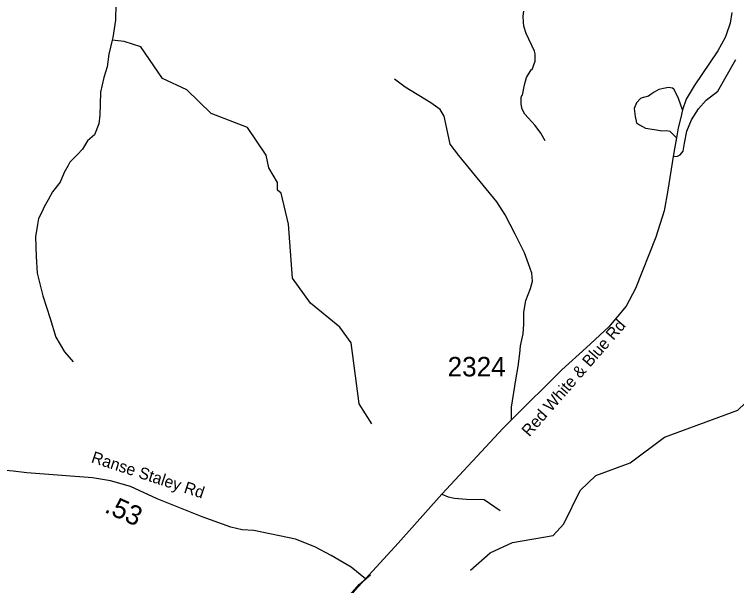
# Model space of a CAD drawing. Extents: x 1248089 to 1457196, y 820910 to 988753.
# Drawn here: x 1409048 to 1413674, y 883421 to 887078 of the extents above; entities that cross this region are included whole.
import ezdxf

# ---------------------------------------------------------------- set-up
doc = ezdxf.new("R2010")
doc.units = 0
for name, color, linetype in [('Exist Hydrographic Creek Single Shore', 7, 'Continuous'), ('Exist Hydrographic Misc Water Feature', 7, 'Continuous'), ('Exist Road Non-System Type 51', 7, 'Continuous'), ('Exist Road Secondary Type 51 Attributed', 7, 'Continuous'), ('Exist Road Secondary Type 51 Label', 7, 'Continuous'), ('Prop GRAU CAT1 Cell', 7, 'Continuous'), ('Prop Lane Lines', 7, 'Continuous')]:
    doc.layers.add(name, color=color, linetype=linetype)

msp = doc.modelspace()

# ---------------------------------------------------------------- linework, layer by layer
at = {"layer": 'Exist Hydrographic Creek Single Shore'}
for points in [[(1409765.2, 887663.6), (1409748, 887637.8), (1409727.2, 887570.5), (1409714.1, 887494.8), (1409705.3, 887423.1), (1409701.7, 887333.1), (1409699.8, 887237), (1409698.1, 887144.9), (1409695.9, 887040.8), (1409677.5, 886931.4), (1409673.2, 886913.5)], [(1409673.2, 886913.5), (1409651.2, 886824.2), (1409641.8, 886742.5), (1409621, 886675.1), (1409599.3, 886579.9), (1409596.1, 886503.8), (1409595.4, 886433.8), (1409589.1, 886377.9), (1409560.1, 886307), (1409516.5, 886268.6), (1409484.4, 886215.8), (1409450.9, 886181.2), (1409402.9, 886133), (1409392.1, 886111.4), (1409366.1, 886066.3), (1409339.5, 886003.3), (1409290.9, 885941.2), (1409262.9, 885890.2), (1409239, 885847), (1409225.8, 885815.6), (1409202, 885772.4), (1409194.4, 885732.6), (1409183.2, 885654.9), (1409186.1, 885528.6), (1409193.9, 885422.2), (1409230.2, 885276.4), (1409276.4, 885130.3), (1409313.6, 885010.6), (1409368, 884918.3), (1409423.6, 884854)]]:
    msp.add_lwpolyline(points, dxfattribs=at)
at = {"layer": 'Exist Hydrographic Misc Water Feature'}
msp.add_line((1409749.9, 886905.5), (1409673.2, 886913.5), dxfattribs=at)
for points in [[(1412447.9, 886268.8), (1412419, 886317.4), (1412384, 886366.2), (1412317.7, 886439.7), (1412300.4, 886472.1), (1412293.1, 886504.3), (1412294, 886546.3), (1412298.3, 886560.2), (1412302.6, 886562), (1412315.8, 886627.8), (1412328.8, 886675.5), (1412357.8, 886723), (1412363.4, 886725.2), (1412383, 886778.3), (1412384, 886826.4), (1412380.4, 886842.4), (1412326.8, 886955.7), (1412312, 887004), (1412308.5, 887028.1), (1412307.3, 887068.2), (1412310, 887100.2)], [(1411337.3, 884457.3), (1411256.3, 884583.7), (1411205.3, 884975.4), (1411132.3, 885075.3), (1410943.3, 885230.1), (1410829.3, 885390), (1410803.3, 885735.3), (1410757.3, 885933.2), (1410732.3, 885953.4), (1410733.3, 886002.6), (1410676.3, 886095.7), (1410661.3, 886178), (1410540.3, 886354.4), (1410308.2, 886444.5), (1410152.3, 886595.4), (1409996.3, 886667.5), (1409858.3, 886870.5), (1409749.9, 886905.5)], [(1411969.4, 883518.8), (1412096.3, 883631.1), (1412239.3, 883697.3), (1412498.3, 883741.3), (1412566.4, 883815.4), (1412671.4, 884030), (1412773.4, 884126.3), (1412991.4, 884207.3), (1413211.4, 884370.4), (1413681.4, 884544.8), (1413826.3, 884683), (1414006.4, 885378.6), (1414013.3, 885736.2), (1413990.4, 885828.7), (1414002.4, 886038.6), (1414080.4, 886194.5), (1414131.3, 886242.8), (1414274.4, 886292.4), (1414625.3, 886308.3), (1414801.3, 886390.1), (1414861.3, 886464.5)]]:
    msp.add_lwpolyline(points, dxfattribs=at)
at = {"layer": 'Exist Road Non-System Type 51'}
for points in [[(1413268.2, 886167.8), (1413295, 886171), (1413313.7, 886179.6), (1413330.8, 886203.5), (1413339.4, 886254.8), (1413354.7, 886330), (1413385.5, 886403.4), (1413429.8, 886473.5), (1413479.4, 886529.9), (1413554.5, 886586.3), (1413669.8, 886790.6)], [(1412231.7, 884482.5), (1412231.7, 884563.2), (1412259.2, 884738.3), (1412275, 884822.9), (1412284.8, 884907.5), (1412290.7, 884956.7), (1412306.4, 885033.5), (1412310.4, 885094.5), (1412310.4, 885171.2), (1412324.1, 885246), (1412353.6, 885322.7), (1412367.4, 885369.9), (1412361.5, 885421.1), (1412341.8, 885480.1), (1412314.3, 885550.9), (1412255.4, 885670.2), (1412192.5, 885794.1), (1412137.4, 885878.7), (1411894, 886174.7), (1411838.9, 886247.5), (1411823.2, 886318.3), (1411801.5, 886426.6), (1411776, 886469.8), (1411715, 886513.1), (1411551.8, 886611.5), (1411483.3, 886663.9)], [(1413326.9, 886468), (1413302, 886540.3), (1413281.6, 886584.7), (1413271.3, 886600.1), (1413262.8, 886606.9), (1413238.9, 886610.3), (1413216.7, 886606.9), (1413175.7, 886596.7), (1413145, 886579.6), (1413127.9, 886567.6), (1413110.8, 886555.6), (1413078.4, 886547.1), (1413074.9, 886547.1), (1413057.9, 886540.3), (1413032.3, 886512.9), (1413018.6, 886475.3), (1413025.4, 886424.1), (1413032.3, 886384.8), (1413052.7, 886371.1), (1413090.3, 886350.6), (1413160.3, 886338.6), (1413194.5, 886333.5), (1413226.9, 886335.2), (1413247.4, 886331.8), (1413288.4, 886287.4)], [(1411785, 884005), (1411827.2, 883988.4), (1411866.5, 883980.5), (1411943.2, 883974.6), (1412057.2, 883972.7), (1412159.7, 883900.6)], [(1411034.7, 881494.3), (1410948.7, 881701.6), (1410903.4, 881840.3), (1410858.2, 881981.8), (1410838.4, 882134.7), (1410827.1, 882324.4), (1410846.9, 882572.1), (1410917.6, 882872.2), (1411064.7, 883172.3), (1411141.1, 883295.4), (1411257, 883428.5), (1411328.8, 883489.9)]]:
    msp.add_lwpolyline(points, dxfattribs=at)
at = {"layer": 'Exist Road Secondary Type 51 Attributed'}
for points in [[(1413642.7, 887090.8), (1413632.2, 887023.4), (1413606.9, 886947.5), (1413600.2, 886931), (1413554.3, 886845.2), (1413402.7, 886621.8), (1413352.1, 886535.4), (1413326.9, 886468), (1413316.3, 886417.4), (1413299.5, 886352), (1413288.4, 886287.4), (1413276.6, 886218.4), (1413268.2, 886167.8), (1413234.5, 885952.9), (1413209.2, 885820.1), (1413156.6, 885651.5), (1413026.2, 885323.9), (1412967.2, 885210.1), (1412855.8, 885077.7), (1412710.5, 884942.9), (1412554.7, 884801.7), (1412231.7, 884482.5), (1412178, 884429.7), (1411785, 884005), (1411504.9, 883693.1), (1411296.2, 883463)], [(1411296.2, 883463), (1411204.9, 883537.7), (1411076.5, 883612.6), (1410971.7, 883668.3), (1410849.2, 883717.6), (1410581.9, 883773.1), (1410507.1, 883777.8), (1410433.2, 883794.6), (1410249.4, 883860), (1409962.9, 883976.9), (1409791.6, 884054.8), (1409663.9, 884092.2), (1409547.8, 884110.6), (1409127.4, 884143.3), (1409040.2, 884152.7), (1408638.5, 884188.6)], [(1411004.7, 881562), (1410967.5, 881648.2), (1410942.9, 881708), (1410914.8, 881781.9), (1410891.9, 881859.2), (1410867.3, 881950.7), (1410851.5, 882029.8), (1410835.7, 882135.3), (1410828.6, 882226.8), (1410826.9, 882318.2), (1410830.4, 882404.4), (1410840.9, 882504.6), (1410851.5, 882594.3), (1410874.3, 882703.3), (1410900.7, 882794.8), (1410942.9, 882917.8), (1410988.6, 883021.6), (1411034.3, 883113), (1411083.5, 883193.9), (1411155.6, 883295.9), (1411231.1, 883390.9), (1411296.2, 883463)]]:
    msp.add_lwpolyline(points, dxfattribs=at)

# ---------------------------------------------------------------- texts
at = {"layer": 'Exist Road Secondary Type 51 Label'}
for s, rotation, p in [('Red White & Blue Rd', 48.9158, (1412346.1, 884369.4)), ('Ranse Staley Rd', 341.9223, (1409534.5, 884211.2))]:
    msp.add_text(s, height=75, rotation=rotation, dxfattribs=at).set_placement(p)
at = {"layer": 'Prop GRAU CAT1 Cell'}
msp.add_text('.53', height=125, rotation=335.5388, dxfattribs=at).set_placement((1409618.2, 883893.7))
at = {"layer": 'Prop Lane Lines'}
msp.add_text('2324', height=125, dxfattribs=at).set_placement((1411822.8, 884760))

doc.saveas('drawing.dxf')
